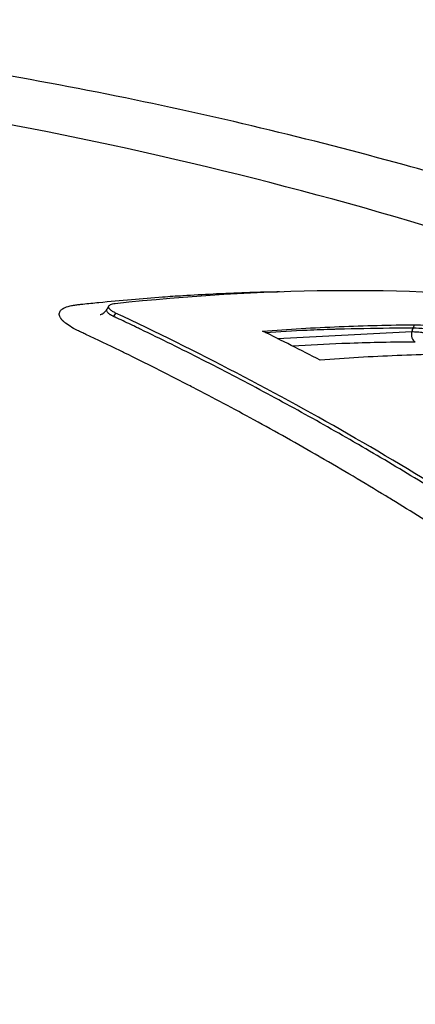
# Model space of a CAD drawing. Header units: millimetres. Extents: x 0 to 4378, y 0 to 2397.
# Tile 594 of 656: x 2748 to 2758, y 1093 to 1119. Entities that reach past the tile are written whole.
import ezdxf

# ---------------------------------------------------------------- set-up
doc = ezdxf.new("R2010")
doc.units = ezdxf.units.MM
doc.header["$LTSCALE"] = 0.2
doc.layers.add('01_Object Line', color=4, linetype='Continuous')

# ---------------------------------------------------------------- blocks, each defined once
blk = doc.blocks.new('Blk$A18R2-0W24D')
for p, q in [((12.015, 252.163), (11.972, 252.088)), ((12.19, 251.98), (12.139, 251.891)), ((17.516, 251.382), (19.82, 251.502)), ((16.36, 251.322), (17.516, 251.382))]:
    blk.add_line(p, q)
blk.add_ellipse((19.962, 251.42), major_axis=(0.001, -0.2), ratio=0.773645, start_param=4.287765, end_param=5.913493)
for points, knots in [([(39.471, 247.874), (39.433, 247.896), (39.398, 247.915), (39.326, 247.957), (39.289, 247.978), (39.179, 248.04), (39.105, 248.082), (38.882, 248.206), (38.732, 248.289), (38.281, 248.536), (37.975, 248.7), (37.05, 249.185), (36.415, 249.503), (34.48, 250.438), (33.135, 251.04), (30.836, 252.004), (29.892, 252.382), (27.638, 253.241), (26.325, 253.71), (23.252, 254.737), (21.444, 255.291), (17.182, 256.471), (14.696, 257.065), (10.894, 257.835), (9.58, 258.076), (5.744, 258.706), (3.238, 259.022), (-1.661, 259.441), (-4.03, 259.539), (-9.601, 259.513), (-14.082, 259.26), (-20.271, 257.607), (-22.06, 256.879), (-24.919, 255.138), (-25.987, 254.128), (-26.648, 252.999)], [-12.394848, -12.394848, -12.394848, -12.394848, -12.368615, -12.368615, -12.342063, -12.342063, -12.288821, -12.288821, -12.182256, -12.182256, -11.970206, -11.970206, -11.54833, -11.54833, -10.709746, -10.709746, -10.156953, -10.156953, -9.427638, -9.427638, -8.478934, -8.478934, -7.206459, -7.206459, -6.534924, -6.534924, -5.237704, -5.237704, -3.929286, -3.929286, -1.992588, -1.992588, -0.996537, -0.996537, -0.000001, -0.000001, -0.000001, -0.000001]), ([(37.262, 247.198), (37.229, 247.217), (37.203, 247.232), (37.146, 247.265), (37.116, 247.282), (37.028, 247.332), (36.969, 247.365), (36.789, 247.467), (36.668, 247.534), (36.293, 247.741), (36.034, 247.882), (35.166, 248.342), (34.533, 248.662), (31.925, 249.929), (29.787, 250.849), (25.331, 252.566), (22.987, 253.371), (16.342, 255.389), (11.945, 256.433), (5.077, 257.6), (2.615, 257.924), (-5.188, 258.628), (-9.522, 258.505), (-15.927, 257.796), (-18.613, 257.174), (-22.985, 255.433), (-24.628, 254.323), (-25.675, 253.003)], [-6.77914, -6.77914, -6.77914, -6.77914, -6.770143, -6.770143, -6.760932, -6.760932, -6.742456, -6.742456, -6.705111, -6.705111, -6.627396, -6.627396, -6.444231, -6.444231, -5.883831, -5.883831, -5.314959, -5.314959, -4.309177, -4.309177, -3.739168, -3.739168, -2.454273, -2.454273, -1.234534, -1.234534, -0.000001, -0.000001, -0.000001, -0.000001]), ([(11.08, 252.177), (11.099, 252.18), (11.118, 252.183), (11.155, 252.189), (11.172, 252.191), (11.206, 252.195), (11.224, 252.197), (11.275, 252.202), (11.31, 252.206), (11.482, 252.225), (11.62, 252.239), (12.038, 252.282), (12.318, 252.308), (12.866, 252.355), (13.134, 252.377), (13.575, 252.409), (13.749, 252.42), (14.183, 252.448), (14.443, 252.462), (14.811, 252.48), (14.92, 252.485), (15.305, 252.502), (15.58, 252.512), (16.041, 252.525), (16.227, 252.529), (16.412, 252.532)], [-0.7017828, -0.7017828, -0.7017828, -0.7017828, -0.7003569, -0.7003569, -0.6992184, -0.6992184, -0.6980799, -0.6980799, -0.695803, -0.695803, -0.686695, -0.686695, -0.6680969, -0.6680969, -0.6502632, -0.6502632, -0.6386154, -0.6386154, -0.621147, -0.621147, -0.6138313, -0.6138313, -0.5952068, -0.5952068, -0.5825814, -0.5825814, -0.5825814, -0.5825814]), ([(12.179, 252.227), (14.057, 252.432), (15.906, 252.543), (19.543, 252.578), (21.328, 252.502), (23.08, 252.333)], [-1.721723, -1.721723, -1.721723, -1.721723, -0.860862, -0.860862, -0.000001, -0.000001, -0.000001, -0.000001]), ([(12.19, 251.98), (12.16, 251.994), (12.134, 252.008), (12.086, 252.038), (12.066, 252.053), (12.022, 252.093), (12.008, 252.118), (12.009, 252.163), (12.026, 252.183), (12.088, 252.212), (12.129, 252.222), (12.179, 252.227)], [-0.09661852, -0.09661852, -0.09661852, -0.09661852, -0.08429612, -0.08429612, -0.07141548, -0.07141548, -0.04825685, -0.04825685, -0.02320784, -0.02320784, -0.00000099, -0.00000099, -0.00000099, -0.00000099]), ([(10.83, 251.78), (10.826, 251.784), (10.822, 251.788), (10.814, 251.796), (10.811, 251.8), (10.804, 251.809), (10.8, 251.813), (10.793, 251.821), (10.787, 251.829), (10.778, 251.842), (10.765, 251.862), (10.756, 251.879), (10.745, 251.908), (10.741, 251.923), (10.736, 251.969), (10.743, 251.998), (10.767, 252.037), (10.778, 252.05), (10.797, 252.067), (10.804, 252.073), (10.815, 252.081), (10.819, 252.084), (10.827, 252.09), (10.831, 252.092), (10.87, 252.116), (10.913, 252.134), (10.999, 252.16), (11.038, 252.169), (11.08, 252.177)], [-0.72583083, -0.72583083, -0.72583083, -0.72583083, -0.72529003, -0.72529003, -0.72474923, -0.72474923, -0.72420843, -0.72420843, -0.72366763, -0.72312683, -0.72258602, -0.72084984, -0.72084984, -0.71857285, -0.71857285, -0.71401887, -0.71401887, -0.71174188, -0.71174188, -0.71060338, -0.71060338, -0.71003414, -0.71003414, -0.70946489, -0.70946489, -0.70491091, -0.70491091, -0.70178277, -0.70178277, -0.70178277, -0.70178277]), ([(11.793, 251.941), (11.782, 251.94), (11.802, 251.942), (11.807, 251.943), (11.809, 251.943), (11.821, 251.946), (11.829, 251.949), (11.85, 251.959), (11.861, 251.965), (11.888, 251.983), (11.905, 251.997), (11.937, 252.033), (11.952, 252.054), (11.968, 252.08), (11.969, 252.083), (11.971, 252.087)], [3.68569835, 3.68569835, 3.68569835, 3.68569835, 3.69024618, 3.69024618, 3.69345238, 3.69345238, 3.70200385, 3.70200385, 3.70860847, 3.70860847, 3.71723402, 3.71723402, 3.72578418, 3.72578418, 3.72702553, 3.72702553, 3.72702553, 3.72702553]), ([(12.139, 251.891), (12.136, 251.892), (12.133, 251.894), (12.13, 251.895), (12.122, 251.899), (12.114, 251.902), (12.106, 251.906), (12.098, 251.91), (12.091, 251.914), (12.084, 251.918), (12.076, 251.922), (12.07, 251.926), (12.063, 251.93), (12.056, 251.934), (12.05, 251.938), (12.044, 251.942), (12.038, 251.946), (12.032, 251.951), (12.027, 251.955), (12.014, 251.965), (12.004, 251.975), (11.995, 251.985), (11.991, 251.988), (11.989, 251.992), (11.986, 251.995), (11.977, 252.007), (11.971, 252.018), (11.967, 252.029), (11.965, 252.035), (11.964, 252.041), (11.963, 252.046), (11.962, 252.058), (11.963, 252.069), (11.968, 252.079), (11.969, 252.082), (11.97, 252.085), (11.972, 252.088)], [0, 0, 0, 0, 0.0122208, 0.0122208, 0.0122208, 0.0476546, 0.0476546, 0.0476546, 0.0830884, 0.0830884, 0.0830884, 0.1185223, 0.1185223, 0.1185223, 0.1539561, 0.1539561, 0.1539561, 0.1893899, 0.1893899, 0.1893899, 0.2740434, 0.2740434, 0.2740434, 0.3031466, 0.3031466, 0.3031466, 0.399406, 0.399406, 0.399406, 0.4523371, 0.4523371, 0.4523371, 0.557779, 0.557779, 0.557779, 0.5891051, 0.5891051, 0.5891051, 0.5891051]), ([(24.401, 244.924), (22.427, 246.293), (20.415, 247.569), (16.34, 249.922), (14.279, 250.999), (12.19, 251.98)], [0, 0, 0, 0, 0.502185, 0.502185, 1, 1, 1, 1]), ([(17.458, 248.267), (17.449, 248.273), (17.439, 248.278), (17.429, 248.284), (16.872, 248.605), (16.313, 248.92), (15.751, 249.227), (15.231, 249.511), (14.709, 249.79), (14.186, 250.062), (14.134, 250.088), (14.083, 250.115), (14.031, 250.141), (13.498, 250.417), (12.963, 250.686), (12.427, 250.948), (12.384, 250.969), (12.341, 250.99), (12.298, 251.011), (12.008, 251.153), (11.717, 251.292), (11.426, 251.43), (11.389, 251.447), (11.353, 251.464), (11.316, 251.481), (11.298, 251.49), (11.28, 251.498), (11.262, 251.507), (11.244, 251.515), (11.225, 251.524), (11.208, 251.532), (11.137, 251.567), (11.072, 251.602), (11.016, 251.637), (10.96, 251.672), (10.911, 251.707), (10.871, 251.741), (10.861, 251.75), (10.852, 251.758), (10.843, 251.767), (10.839, 251.771), (10.834, 251.775), (10.83, 251.78)], [-0.8616263, -0.8616263, -0.8616263, -0.8616263, -0.8610298, -0.8610298, -0.8610298, -0.826965, -0.826965, -0.826965, -0.7954426, -0.7954426, -0.7954426, -0.7923494, -0.7923494, -0.7923494, -0.7603025, -0.7603025, -0.7603025, -0.7577381, -0.7577381, -0.7577381, -0.7404325, -0.7404325, -0.7404325, -0.7382693, -0.7382693, -0.7382693, -0.7371877, -0.7371877, -0.7371877, -0.7361061, -0.7361061, -0.7361061, -0.7317796, -0.7317796, -0.7317796, -0.7274532, -0.7274532, -0.7274532, -0.7263716, -0.7263716, -0.7263716, -0.7258308, -0.7258308, -0.7258308, -0.7258308]), ([(24.35, 244.835), (24.344, 244.839), (24.339, 244.842), (24.333, 244.846), (24.325, 244.852), (24.318, 244.857), (24.31, 244.862), (24.294, 244.873), (24.279, 244.884), (24.263, 244.895), (24.2, 244.938), (24.138, 244.981), (24.075, 245.024), (24.013, 245.067), (23.95, 245.11), (23.887, 245.153), (23.872, 245.164), (23.856, 245.175), (23.84, 245.185), (23.825, 245.196), (23.809, 245.207), (23.793, 245.217), (23.762, 245.239), (23.731, 245.26), (23.699, 245.282), (23.449, 245.452), (23.197, 245.621), (22.945, 245.789), (22.441, 246.125), (21.934, 246.454), (21.425, 246.778), (20.916, 247.101), (20.405, 247.419), (19.891, 247.73), (19.378, 248.042), (18.862, 248.347), (18.344, 248.647), (18.335, 248.652), (18.326, 248.657), (18.317, 248.662), (17.808, 248.956), (17.297, 249.244), (16.784, 249.526), (16.262, 249.813), (15.737, 250.094), (15.211, 250.369), (14.684, 250.643), (14.156, 250.912), (13.626, 251.174), (13.361, 251.305), (13.095, 251.435), (12.829, 251.563), (12.796, 251.579), (12.763, 251.595), (12.73, 251.61), (12.713, 251.618), (12.696, 251.626), (12.68, 251.634), (12.663, 251.642), (12.646, 251.65), (12.63, 251.658), (12.563, 251.69), (12.497, 251.722), (12.43, 251.753), (12.363, 251.785), (12.297, 251.816), (12.23, 251.848), (12.213, 251.856), (12.197, 251.864), (12.18, 251.871), (12.172, 251.875), (12.163, 251.879), (12.155, 251.883), (12.15, 251.886), (12.144, 251.888), (12.139, 251.891)], [0, 0, 0, 0, 0.0013857, 0.0013857, 0.0013857, 0.0033723, 0.0033723, 0.0033723, 0.0073454, 0.0073454, 0.0073454, 0.0232379, 0.0232379, 0.0232379, 0.0391303, 0.0391303, 0.0391303, 0.0431034, 0.0431034, 0.0431034, 0.0470765, 0.0470765, 0.0470765, 0.0550227, 0.0550227, 0.0550227, 0.1185925, 0.1185925, 0.1185925, 0.2457321, 0.2457321, 0.2457321, 0.3728716, 0.3728716, 0.3728716, 0.5000112, 0.5000112, 0.5000112, 0.5021867, 0.5021867, 0.5021867, 0.6271507, 0.6271507, 0.6271507, 0.7543218, 0.7543218, 0.7543218, 0.8814771, 0.8814771, 0.8814771, 0.9450548, 0.9450548, 0.9450548, 0.953002, 0.953002, 0.953002, 0.9569756, 0.9569756, 0.9569756, 0.9609492, 0.9609492, 0.9609492, 0.9768436, 0.9768436, 0.9768436, 0.992738, 0.992738, 0.992738, 0.9967116, 0.9967116, 0.9967116, 0.9986984, 0.9986984, 0.9986984, 1, 1, 1, 1]), ([(15.975, 251.514), (16.637, 251.565), (17.295, 251.603), (18.606, 251.656), (19.251, 251.673), (19.892, 251.679)], [-0.9999995, -0.9999995, -0.9999995, -0.9999995, -0.4999998, -0.4999998, 0, 0, 0, 0]), ([(17.455, 250.765), (17.208, 250.893), (16.961, 251.019), (16.467, 251.269), (16.221, 251.392), (15.975, 251.514)], [0, 0, 0, 0, 0.1025805, 0.1025805, 0.205161, 0.205161, 0.205161, 0.205161]), ([(16.042, 251.481), (16.403, 251.506), (16.762, 251.527), (17.121, 251.542), (17.349, 251.552), (17.577, 251.56), (17.804, 251.567), (17.842, 251.568), (17.88, 251.569), (17.918, 251.57), (18.364, 251.582), (18.806, 251.59), (19.246, 251.595), (19.449, 251.598), (19.652, 251.6), (19.854, 251.602)], [-0.9776534, -0.9776534, -0.9776534, -0.9776534, -0.7036114, -0.7036114, -0.7036114, -0.5292672, -0.5292672, -0.5292672, -0.500167, -0.500167, -0.500167, -0.1578439, -0.1578439, -0.1578439, 0, 0, 0, 0]), ([(19.82, 251.502), (19.839, 251.501), (19.86, 251.5), (19.883, 251.499), (19.906, 251.498), (19.931, 251.496), (19.958, 251.494), (19.984, 251.492), (20.011, 251.49), (20.041, 251.487), (20.073, 251.484), (20.109, 251.48), (20.147, 251.475), (20.181, 251.471), (20.218, 251.466), (20.257, 251.461), (20.286, 251.456), (20.317, 251.452), (20.349, 251.447), (20.358, 251.445), (20.368, 251.444), (20.378, 251.442), (20.419, 251.435), (20.463, 251.428), (20.509, 251.419), (20.523, 251.416), (20.538, 251.414), (20.553, 251.411), (20.586, 251.404), (20.62, 251.398), (20.654, 251.391), (20.691, 251.383), (20.729, 251.375), (20.767, 251.367), (20.779, 251.364), (20.791, 251.361), (20.803, 251.359), (20.854, 251.347), (20.906, 251.335), (20.961, 251.322), (20.973, 251.319), (20.985, 251.316), (20.997, 251.313), (21.039, 251.303), (21.082, 251.292), (21.126, 251.281), (21.143, 251.276), (21.161, 251.271), (21.179, 251.267), (21.208, 251.259), (21.238, 251.251), (21.268, 251.243), (21.278, 251.24), (21.288, 251.237), (21.297, 251.235), (21.346, 251.221), (21.396, 251.207), (21.447, 251.192), (21.456, 251.189), (21.465, 251.187), (21.473, 251.184), (21.477, 251.183), (21.482, 251.182), (21.485, 251.181), (21.502, 251.176), (21.519, 251.171), (21.535, 251.166), (21.552, 251.161), (21.568, 251.156), (21.585, 251.151), (21.617, 251.141), (21.651, 251.13), (21.687, 251.118), (21.725, 251.106), (21.765, 251.093), (21.808, 251.079), (21.848, 251.066), (21.891, 251.052), (21.935, 251.036), (21.944, 251.033), (21.953, 251.03), (21.962, 251.027), (21.993, 251.016), (22.024, 251.005), (22.054, 250.995), (22.065, 250.991), (22.076, 250.987), (22.087, 250.983), (22.126, 250.969), (22.163, 250.956), (22.196, 250.943), (22.231, 250.93), (22.262, 250.918), (22.291, 250.908), (22.32, 250.896), (22.346, 250.886), (22.37, 250.877), (22.38, 250.873), (22.39, 250.869), (22.4, 250.865), (22.409, 250.862), (22.418, 250.858), (22.429, 250.854), (22.449, 250.846), (22.473, 250.837), (22.496, 250.827), (22.515, 250.82), (22.535, 250.812), (22.555, 250.804), (22.567, 250.798), (22.58, 250.793), (22.593, 250.788), (22.603, 250.784), (22.613, 250.78), (22.623, 250.775), (22.631, 250.772), (22.64, 250.768), (22.648, 250.765), (22.699, 250.744), (22.747, 250.723), (22.793, 250.703), (22.796, 250.701), (22.8, 250.7), (22.803, 250.698), (22.816, 250.693), (22.829, 250.687), (22.842, 250.682), (22.848, 250.679), (22.855, 250.676), (22.862, 250.673), (22.869, 250.669), (22.877, 250.666), (22.886, 250.662), (22.921, 250.646), (22.955, 250.63), (22.987, 250.615), (23.019, 250.6), (23.05, 250.585), (23.078, 250.571), (23.107, 250.557), (23.135, 250.543), (23.16, 250.53), (23.187, 250.516), (23.212, 250.503), (23.234, 250.491), (23.238, 250.489), (23.242, 250.487), (23.246, 250.485)], [0, 0, 0, 0, 0.0449119, 0.0449119, 0.0449119, 0.0893454, 0.0893454, 0.0893454, 0.1304676, 0.1304676, 0.1304676, 0.1751205, 0.1751205, 0.1751205, 0.2153603, 0.2153603, 0.2153603, 0.2454718, 0.2454718, 0.2454718, 0.254313, 0.254313, 0.254313, 0.2920562, 0.2920562, 0.2920562, 0.3039495, 0.3039495, 0.3039495, 0.3298131, 0.3298131, 0.3298131, 0.3568068, 0.3568068, 0.3568068, 0.3649574, 0.3649574, 0.3649574, 0.3993365, 0.3993365, 0.3993365, 0.4069434, 0.4069434, 0.4069434, 0.4327155, 0.4327155, 0.4327155, 0.443084, 0.443084, 0.443084, 0.4599571, 0.4599571, 0.4599571, 0.4653372, 0.4653372, 0.4653372, 0.4923468, 0.4923468, 0.4923468, 0.4970366, 0.4970366, 0.4970366, 0.5, 0.5, 0.5, 0.5148376, 0.5148376, 0.5148376, 0.5298342, 0.5298342, 0.5298342, 0.5586849, 0.5586849, 0.5586849, 0.5889936, 0.5889936, 0.5889936, 0.6182114, 0.6182114, 0.6182114, 0.6240071, 0.6240071, 0.6240071, 0.6424174, 0.6424174, 0.6424174, 0.6494676, 0.6494676, 0.6494676, 0.674842, 0.674842, 0.674842, 0.7005043, 0.7005043, 0.7005043, 0.7262879, 0.7262879, 0.7262879, 0.737221, 0.737221, 0.737221, 0.747272, 0.747272, 0.747272, 0.7668552, 0.7668552, 0.7668552, 0.7831937, 0.7831937, 0.7831937, 0.7936968, 0.7936968, 0.7936968, 0.8022369, 0.8022369, 0.8022369, 0.8095698, 0.8095698, 0.8095698, 0.8532315, 0.8532315, 0.8532315, 0.8565312, 0.8565312, 0.8565312, 0.8687895, 0.8687895, 0.8687895, 0.875, 0.875, 0.875, 0.8814534, 0.8814534, 0.8814534, 0.9084374, 0.9084374, 0.9084374, 0.9360288, 0.9360288, 0.9360288, 0.9646054, 0.9646054, 0.9646054, 0.9947914, 0.9947914, 0.9947914, 0.9999643, 0.9999643, 0.9999643, 0.9999643]), ([(19.854, 251.602), (19.948, 251.599), (20.051, 251.591), (20.271, 251.565), (20.389, 251.547), (20.635, 251.503), (20.764, 251.476), (21.029, 251.415), (21.166, 251.38), (21.443, 251.303), (21.584, 251.26), (21.865, 251.169), (22.005, 251.121), (22.212, 251.045), (22.281, 251.019), (22.416, 250.965), (22.482, 250.938), (22.613, 250.883), (22.677, 250.855), (22.771, 250.813), (22.802, 250.799), (22.863, 250.771), (22.893, 250.756), (22.981, 250.713), (23.039, 250.684), (23.127, 250.64), (23.158, 250.624), (23.188, 250.609)], [0.0000001, 0.0000001, 0.0000001, 0.0000001, 0.0625, 0.0625, 0.125, 0.125, 0.1875, 0.1875, 0.25, 0.25, 0.3125, 0.3125, 0.375, 0.375, 0.40625, 0.40625, 0.4375, 0.4375, 0.46875, 0.46875, 0.484375, 0.484375, 0.5, 0.5, 0.53125, 0.53125, 0.5482111, 0.5482111, 0.5482111, 0.5482111]), ([(19.892, 251.679), (20.073, 251.678), (20.329, 251.662), (21.068, 251.537), (21.428, 251.446), (21.929, 251.308), (22.198, 251.223), (22.802, 250.999), (23.055, 250.88), (23.813, 250.503), (24.6, 250.081), (25.579, 249.526)], [-1.03804, -1.03804, -1.03804, -1.03804, -0.91337, -0.91337, -0.780434, -0.780434, -0.622424, -0.622424, -0.41589, -0.41589, 0, 0, 0, 0]), ([(19.907, 251.233), (19.831, 251.233), (19.755, 251.232), (19.127, 251.226), (18.573, 251.213), (17.596, 251.173), (17.174, 251.152), (16.751, 251.125)], [-0.5934327, -0.5934327, -0.5934327, -0.5934327, -0.5574261, -0.5574261, -0.2967168, -0.2967168, -0.1001919, -0.1001919, -0.1001919, -0.1001919]), ([(21.401, 250.928), (20.752, 250.924), (20.097, 250.91), (18.78, 250.856), (18.118, 250.817), (17.455, 250.765)], [-1, -1, -1, -1, -0.5, -0.5, 0, 0, 0, 0]), ([(-27.446, 248.604), (-27.366, 248.168), (-27.242, 247.725), (-26.909, 246.83), (-26.701, 246.378), (-26.287, 245.621), (-26.106, 245.319), (-25.65, 244.624), (-25.363, 244.228), (-24.875, 243.614), (-24.694, 243.396), (-24.115, 242.729), (-23.687, 242.274), (-23.017, 241.616), (-22.806, 241.415), (-22.193, 240.85), (-21.775, 240.485), (-20.957, 239.805), (-20.561, 239.489), (-19.756, 238.873), (-19.353, 238.577), (-18.754, 238.151), (-18.569, 238.022), (-18.195, 237.765), (-18.006, 237.637), (-17.624, 237.383), (-17.432, 237.257), (-17.029, 236.998), (-16.82, 236.866), (-16.4, 236.605), (-16.185, 236.474), (-15.708, 236.188), (-15.443, 236.034), (-14.93, 235.741), (-14.685, 235.604), (-14.215, 235.346), (-13.993, 235.226), (-13.23, 234.822), (-12.675, 234.538), (-11.879, 234.144), (-11.64, 234.027), (-9.988, 233.231), (-8.5, 232.566), (-6.583, 231.771), (-6.198, 231.614), (-4.96, 231.118), (-4.093, 230.785), (-2.721, 230.28), (-2.222, 230.1), (-0.729, 229.576), (0.278, 229.239), (2.919, 228.397), (4.571, 227.913), (7.954, 227.004), (9.683, 226.582), (11.415, 226.203)], [0.000001, 0.000001, 0.000001, 0.000001, 0.335255, 0.335255, 0.666491, 0.666491, 0.883466, 0.883466, 1.164575, 1.164575, 1.318147, 1.318147, 1.634243, 1.634243, 1.77361, 1.77361, 2.025004, 2.025004, 2.243528, 2.243528, 2.452166, 2.452166, 2.542971, 2.542971, 2.633692, 2.633692, 2.723221, 2.723221, 2.818462, 2.818462, 2.915585, 2.915585, 3.030698, 3.030698, 3.132206, 3.132206, 3.223063, 3.223063, 3.442927, 3.442927, 3.536547, 3.536547, 4.083234, 4.083234, 4.21921, 4.21921, 4.519173, 4.519173, 4.687527, 4.687527, 5.022391, 5.022391, 5.555294, 5.555294, 6.103047, 6.103047, 6.103047, 6.103047]), ([(24.26, 244.051), (24.236, 244.06), (24.213, 244.069), (24.19, 244.078), (24.178, 244.082), (24.166, 244.087), (24.155, 244.092), (24.143, 244.096), (24.132, 244.101), (24.12, 244.105), (24.109, 244.11), (24.097, 244.115), (24.086, 244.12), (24.074, 244.124), (24.063, 244.129), (24.052, 244.134), (24.029, 244.144), (24.007, 244.154), (23.984, 244.164), (23.895, 244.204), (23.809, 244.247), (23.728, 244.292), (23.646, 244.336), (23.57, 244.382), (23.5, 244.429), (23.483, 244.441), (23.466, 244.453), (23.449, 244.465), (23.431, 244.477), (23.414, 244.489), (23.397, 244.5), (23.363, 244.524), (23.329, 244.548), (23.295, 244.571), (23.022, 244.76), (22.748, 244.946), (22.473, 245.131), (21.963, 245.475), (21.45, 245.813), (20.935, 246.145), (20.896, 246.17), (20.857, 246.195), (20.817, 246.22), (20.313, 246.544), (19.806, 246.861), (19.298, 247.173), (19.247, 247.204), (19.196, 247.235), (19.145, 247.266), (18.585, 247.607), (18.023, 247.941), (17.458, 248.267)], [-1, -1, -1, -1, -0.9989185, -0.9989185, -0.9989185, -0.9983778, -0.9983778, -0.9983778, -0.9978371, -0.9978371, -0.9978371, -0.9972963, -0.9972963, -0.9972963, -0.9967556, -0.9967556, -0.9967556, -0.9956741, -0.9956741, -0.9956741, -0.9913482, -0.9913482, -0.9913482, -0.9870224, -0.9870224, -0.9870224, -0.9859409, -0.9859409, -0.9859409, -0.9848594, -0.9848594, -0.9848594, -0.9826965, -0.9826965, -0.9826965, -0.965393, -0.965393, -0.965393, -0.9332255, -0.9332255, -0.9332255, -0.930786, -0.930786, -0.930786, -0.8993296, -0.8993296, -0.8993296, -0.896179, -0.896179, -0.896179, -0.8616263, -0.8616263, -0.8616263, -0.8616263])]:
    blk.add_open_spline(points, degree=3, knots=knots)
for points in [[(19.854, 251.602), (19.833, 251.569), (19.821, 251.538), (19.82, 251.502)], [(19.892, 251.679), (19.879, 251.653), (19.867, 251.628), (19.854, 251.602)]]:
    blk.add_open_spline(points, degree=3)

msp = doc.modelspace()

# ---------------------------------------------------------------- block references
at = {"layer": '01_Object Line'}
msp.add_blockref('Blk$A18R2-0W24D', (2737.807, 859.146), dxfattribs=at)

doc.saveas('drawing.dxf')
